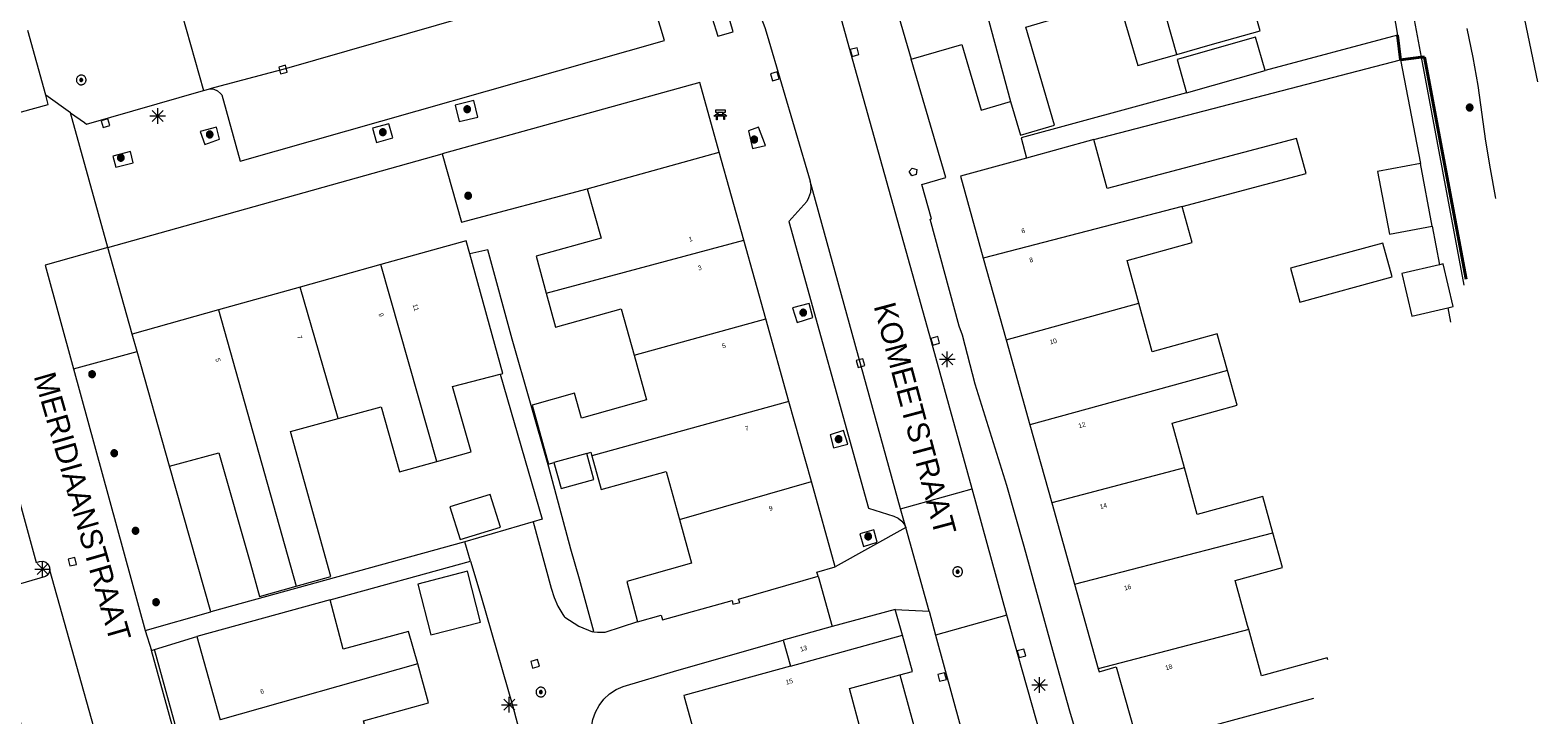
# Model space of a CAD drawing. Header units: metres. Extents: x 135779 to 137489, y 452643 to 455118.
# Tile 487 of 489: x 137377 to 137474, y 454688 to 454732. Entities that reach past the tile are written whole.
import ezdxf
from ezdxf.enums import TextEntityAlignment as Align

# ---------------------------------------------------------------- set-up
doc = ezdxf.new("R2010")
doc.units = ezdxf.units.M
doc.linetypes.add('DGN_Style_4', pattern=[89.853097, 44.898487, -22.449243, 0.056123, -22.449243])
for name, color, linetype, lineweight in [('KTop_BTD_Groenvoorziening', 62, 'Continuous', 13), ('KTop_BTD_Groenvoorziening_heesters', 62, 'Continuous', 13), ('KTop_NAR_Huisnummer (t)', 7, 'Continuous', 13), ('KTop_NAR_Huisnummer tijdelijk (t)', 7, 'Continuous', 13), ('KTop_OBW_Overig Plus', 1, 'Continuous', 13), ('KTop_ORL_Weg_Straatnaam (t)', 7, 'Continuous', 13), ('KTop_PAL_Lichtmast', 40, 'Continuous', 13), ('KTop_PND_Grondvlaksituatie van BAG-pand [tachy]', 1, 'Continuous', 13), ('KTop_PND_Pandscheiding', 40, 'Continuous', 13), ('KTop_PUT_Brandkraan of -put', 1, 'Continuous', 13), ('KTop_PUT_Inspectie- of rioolput', 15, 'Continuous', 13), ('KTop_PUT_Kolk', 15, 'Continuous', 13), ('KTop_SHD_Hek (l)', 15, 'DGN_Style_4', 40), ('KTop_STM_Bank', 40, 'Continuous', 13), ('KTop_VGO_Boom', 92, 'Continuous', 13), ('KTop_WGD_Rijbaan_Lokale weg', 251, 'Continuous', 13), ('KTop_WGD_Rijbaan_Lokale weg_verkeersdrempel', 40, 'Continuous', 13), ('KTop_WGD_Voetpad', 251, 'Continuous', 13), ('KTop_WGD_Voetpad_achterpad', 251, 'Continuous', 13)]:
    doc.layers.add(name, color=color, linetype=linetype, lineweight=lineweight)
doc.styles.add('Style-ROVU', font='ROVU.shx')
doc.styles.add('Style-ROVUCURSIEF', font='ROVUCURSIEF.shx')

# ---------------------------------------------------------------- blocks, each defined once
blk = doc.blocks.new('PAL_Lichtmast')
at = {"layer": 'KTop_PAL_Lichtmast'}
for p, q in [((-0.354, -0.354), (0.354, 0.354)), ((0.354, -0.354), (-0.354, 0.354)), ((0, -0.5), (0, 0.5)), ((-0.5, 0), (0.5, 0))]:
    blk.add_line(p, q, dxfattribs=at)
blk = doc.blocks.new('PUT_Brandkraan_of_-put')
at = {"layer": 'KTop_PUT_Brandkraan of -put'}
for p, q in [((-0.25, 0.034), (0, 0.25)), ((-0.158, -0.25), (-0.25, 0.034)), ((0, 0.25), (0.25, 0.033)), ((0.25, 0.033), (0.158, -0.25)), ((0.158, -0.25), (-0.158, -0.25))]:
    blk.add_line(p, q, dxfattribs=at)
blk = doc.blocks.new('PUT_Inspectie-_of_rioolput')
at = {"layer": 'KTop_PUT_Inspectie- of rioolput', "flags": 128}
for points in [[(0.31, 0), (0.308, 0.032), (0.303, 0.064), (0.294, 0.095), (0.283, 0.126), (0.268, 0.155), (0.25, 0.182), (0.23, 0.207), (0.207, 0.23), (0.182, 0.25), (0.154, 0.268), (0.126, 0.283), (0.095, 0.294), (0.064, 0.303), (0.032, 0.308), (0, 0.309), (-0.032, 0.308), (-0.064, 0.303), (-0.096, 0.294), (-0.126, 0.283), (-0.155, 0.268), (-0.182, 0.25), (-0.207, 0.23), (-0.23, 0.207), (-0.25, 0.182), (-0.268, 0.154), (-0.283, 0.126), (-0.294, 0.095), (-0.303, 0.064), (-0.308, 0.032), (-0.309, 0), (-0.308, -0.032), (-0.303, -0.064), (-0.294, -0.096), (-0.283, -0.126), (-0.268, -0.155), (-0.25, -0.182), (-0.23, -0.207), (-0.207, -0.23), (-0.182, -0.25), (-0.155, -0.268), (-0.126, -0.283), (-0.096, -0.294), (-0.064, -0.303), (-0.032, -0.308), (0, -0.309), (0.032, -0.308), (0.064, -0.303), (0.095, -0.294), (0.126, -0.283), (0.155, -0.268), (0.182, -0.25), (0.207, -0.23), (0.23, -0.207), (0.25, -0.182), (0.268, -0.155), (0.283, -0.126), (0.294, -0.096), (0.303, -0.064), (0.308, -0.032), (0.31, 0)], [(0.095, 0), (0.094, 0.009), (0.092, 0.019), (0.09, 0.029), (0.086, 0.038), (0.082, 0.047), (0.076, 0.055), (0.07, 0.063), (0.063, 0.07), (0.055, 0.076), (0.047, 0.082), (0.038, 0.086), (0.029, 0.09), (0.019, 0.092), (0.009, 0.094), (0, 0.094), (-0.01, 0.094), (-0.02, 0.092), (-0.029, 0.09), (-0.039, 0.086), (-0.048, 0.082), (-0.056, 0.076), (-0.064, 0.07), (-0.071, 0.063), (-0.077, 0.055), (-0.082, 0.047), (-0.087, 0.038), (-0.09, 0.029), (-0.093, 0.019), (-0.094, 0.009), (-0.095, 0), (-0.094, -0.01), (-0.093, -0.02), (-0.09, -0.029), (-0.087, -0.039), (-0.082, -0.048), (-0.077, -0.056), (-0.071, -0.064), (-0.064, -0.071), (-0.056, -0.077), (-0.047, -0.082), (-0.039, -0.087), (-0.029, -0.09), (-0.02, -0.093), (-0.01, -0.094), (0, -0.095), (0.009, -0.094), (0.019, -0.093), (0.029, -0.09), (0.038, -0.087), (0.047, -0.082), (0.055, -0.077), (0.063, -0.071), (0.07, -0.064), (0.076, -0.056), (0.082, -0.047), (0.086, -0.039), (0.09, -0.029), (0.092, -0.02), (0.094, -0.01), (0.095, 0)], [(0.035, 0), (0.034, 0.003), (0.034, 0.007), (0.033, 0.01), (0.031, 0.014), (0.03, 0.017), (0.028, 0.02), (0.026, 0.023), (0.023, 0.026), (0.02, 0.028), (0.017, 0.03), (0.014, 0.031), (0.01, 0.033), (0.007, 0.034), (0.003, 0.034), (0, 0.034), (-0.004, 0.034), (-0.007, 0.034), (-0.011, 0.033), (-0.014, 0.031), (-0.018, 0.03), (-0.021, 0.028), (-0.023, 0.026), (-0.026, 0.023), (-0.028, 0.02), (-0.03, 0.017), (-0.032, 0.014), (-0.033, 0.01), (-0.034, 0.007), (-0.035, 0.003), (-0.035, 0), (-0.035, -0.004), (-0.034, -0.007), (-0.033, -0.011), (-0.032, -0.014), (-0.03, -0.018), (-0.028, -0.021), (-0.026, -0.023), (-0.023, -0.026), (-0.021, -0.028), (-0.017, -0.03), (-0.014, -0.032), (-0.011, -0.033), (-0.007, -0.034), (-0.004, -0.035), (0, -0.035), (0.003, -0.035), (0.007, -0.034), (0.01, -0.033), (0.014, -0.032), (0.017, -0.03), (0.02, -0.028), (0.023, -0.026), (0.026, -0.023), (0.028, -0.021), (0.03, -0.017), (0.031, -0.014), (0.033, -0.011), (0.034, -0.007), (0.034, -0.004), (0.035, 0)], [(0.01, 0.02), (0.007, 0.02), (0.005, 0.021), (0.003, 0.022), (0.001, 0.022), (-0.001, 0.022), (-0.004, 0.022), (-0.006, 0.021), (-0.008, 0.02), (-0.01, 0.019), (-0.012, 0.018), (-0.014, 0.017), (-0.016, 0.015), (-0.017, 0.013), (-0.019, 0.012), (-0.02, 0.009), (-0.021, 0.007), (-0.022, 0.005), (-0.022, 0.003), (-0.022, 0.001), (-0.022, -0.001), (-0.022, -0.004), (-0.022, -0.006), (-0.021, -0.008), (-0.02, -0.01), (-0.019, -0.012), (-0.017, -0.014), (-0.016, -0.016), (-0.014, -0.017), (-0.012, -0.019), (-0.01, -0.02), (-0.008, -0.021), (-0.006, -0.022), (-0.003, -0.022), (-0.001, -0.022), (0.001, -0.022), (0.003, -0.022), (0.005, -0.022), (0.008, -0.021), (0.01, -0.02), (0.012, -0.019), (0.014, -0.017), (0.015, -0.016), (0.017, -0.014), (0.018, -0.012), (0.02, -0.01), (0.02, -0.008), (0.021, -0.006), (0.022, -0.003), (0.022, -0.001), (0.022, 0.001), (0.022, 0.003), (0.021, 0.005), (0.02, 0.008), (0.019, 0.01), (0.018, 0.012), (0.017, 0.014), (0.015, 0.015), (0.013, 0.017), (0.012, 0.018), (0.01, 0.02)]]:
    blk.add_lwpolyline(points, dxfattribs=at)
blk = doc.blocks.new('PUT_Kolk')
at = {"layer": 'KTop_PUT_Kolk', "flags": 128}
blk.add_lwpolyline([(0.225, -0.225), (0.225, 0.225), (-0.225, 0.225), (-0.225, -0.225), (0.225, -0.225)], dxfattribs=at)
blk = doc.blocks.new('STM_Bank')
at = {"layer": 'KTop_STM_Bank'}
for p, q in [((-0.416, -0.089), (-0.298, 0.019)), ((-0.298, 0.314), (0.298, 0.314)), ((-0.298, 0.143), (-0.298, 0.314)), ((-0.2, 0.143), (-0.298, 0.143)), ((-0.298, 0.019), (-0.2, 0.019)), ((-0.2, 0.019), (-0.2, 0.143)), ((0.157, 0.143), (-0.154, 0.143)), ((-0.154, 0.143), (-0.154, 0.019)), ((-0.154, 0.019), (0.157, 0.019)), ((0.157, 0.019), (0.157, 0.143)), ((0.298, 0.143), (0.203, 0.143)), ((0.203, 0.143), (0.203, 0.019)), ((0.203, 0.019), (0.298, 0.019)), ((0.298, 0.314), (0.298, 0.143)), ((0.298, 0.019), (0.416, -0.089)), ((-0.259, -0.089), (-0.416, -0.089)), ((-0.259, -0.315), (-0.259, -0.089)), ((-0.213, -0.315), (-0.259, -0.315)), ((0.216, -0.089), (-0.213, -0.089)), ((-0.213, -0.089), (-0.213, -0.315)), ((0.216, -0.305), (0.216, -0.089)), ((0.259, -0.305), (0.216, -0.305)), ((0.416, -0.089), (0.259, -0.089)), ((0.259, -0.089), (0.259, -0.305))]:
    blk.add_line(p, q, dxfattribs=at)
blk = doc.blocks.new('VGO_Boom')
at = {"layer": 'KTop_VGO_Boom', "flags": 128}
for points in [[(0.215, 0), (0.214, 0.022), (0.21, 0.045), (0.204, 0.066), (0.196, 0.087), (0.186, 0.108), (0.174, 0.126), (0.16, 0.144), (0.144, 0.16), (0.126, 0.174), (0.107, 0.186), (0.087, 0.196), (0.066, 0.204), (0.045, 0.21), (0.022, 0.214), (-0.001, 0.215), (-0.023, 0.214), (-0.045, 0.21), (-0.067, 0.204), (-0.088, 0.196), (-0.108, 0.186), (-0.127, 0.174), (-0.144, 0.16), (-0.16, 0.144), (-0.174, 0.126), (-0.187, 0.107), (-0.197, 0.087), (-0.205, 0.066), (-0.211, 0.045), (-0.214, 0.022), (-0.215, -0.001), (-0.214, -0.023), (-0.211, -0.045), (-0.205, -0.067), (-0.197, -0.088), (-0.187, -0.108), (-0.174, -0.127), (-0.16, -0.144), (-0.144, -0.16), (-0.127, -0.174), (-0.108, -0.187), (-0.088, -0.197), (-0.067, -0.205), (-0.045, -0.211), (-0.023, -0.214), (0, -0.215), (0.022, -0.214), (0.045, -0.211), (0.066, -0.205), (0.087, -0.197), (0.108, -0.187), (0.126, -0.174), (0.144, -0.16), (0.16, -0.144), (0.174, -0.127), (0.186, -0.108), (0.196, -0.088), (0.204, -0.067), (0.21, -0.045), (0.214, -0.023), (0.215, -0.001)], [(0.155, 0), (0.154, 0.016), (0.152, 0.032), (0.147, 0.048), (0.142, 0.063), (0.134, 0.078), (0.125, 0.091), (0.115, 0.104), (0.104, 0.115), (0.091, 0.125), (0.077, 0.134), (0.063, 0.142), (0.048, 0.147), (0.032, 0.152), (0.016, 0.154), (-0.001, 0.155), (-0.017, 0.154), (-0.033, 0.152), (-0.048, 0.147), (-0.064, 0.142), (-0.078, 0.134), (-0.092, 0.125), (-0.104, 0.115), (-0.116, 0.104), (-0.126, 0.091), (-0.135, 0.077), (-0.142, 0.063), (-0.148, 0.048), (-0.152, 0.032), (-0.155, 0.016), (-0.155, -0.001), (-0.155, -0.017), (-0.152, -0.033), (-0.148, -0.048), (-0.142, -0.064), (-0.135, -0.078), (-0.126, -0.092), (-0.116, -0.104), (-0.104, -0.116), (-0.092, -0.126), (-0.078, -0.135), (-0.064, -0.142), (-0.048, -0.148), (-0.033, -0.152), (-0.017, -0.155), (0, -0.155), (0.016, -0.155), (0.032, -0.152), (0.048, -0.148), (0.063, -0.142), (0.078, -0.135), (0.091, -0.126), (0.104, -0.116), (0.115, -0.104), (0.125, -0.092), (0.134, -0.078), (0.142, -0.064), (0.147, -0.048), (0.152, -0.033), (0.154, -0.017), (0.155, -0.001)], [(0.095, 0), (0.094, 0.01), (0.093, 0.02), (0.09, 0.029), (0.087, 0.039), (0.082, 0.048), (0.077, 0.056), (0.071, 0.064), (0.064, 0.071), (0.056, 0.077), (0.047, 0.082), (0.039, 0.087), (0.029, 0.09), (0.02, 0.093), (0.01, 0.094), (-0.001, 0.095), (-0.01, 0.094), (-0.02, 0.093), (-0.03, 0.09), (-0.039, 0.087), (-0.048, 0.082), (-0.056, 0.077), (-0.064, 0.071), (-0.071, 0.064), (-0.077, 0.056), (-0.083, 0.047), (-0.087, 0.039), (-0.091, 0.029), (-0.093, 0.02), (-0.095, 0.01), (-0.095, -0.001), (-0.095, -0.01), (-0.093, -0.02), (-0.091, -0.03), (-0.087, -0.039), (-0.083, -0.048), (-0.077, -0.056), (-0.071, -0.064), (-0.064, -0.071), (-0.056, -0.077), (-0.048, -0.083), (-0.039, -0.087), (-0.03, -0.091), (-0.02, -0.093), (-0.01, -0.095), (0, -0.095), (0.01, -0.095), (0.02, -0.093), (0.029, -0.091), (0.039, -0.087), (0.048, -0.083), (0.056, -0.077), (0.064, -0.071), (0.071, -0.064), (0.077, -0.056), (0.082, -0.048), (0.087, -0.039), (0.09, -0.03), (0.093, -0.02), (0.094, -0.01), (0.095, -0.001)], [(0.035, 0), (0.035, 0.004), (0.034, 0.007), (0.033, 0.011), (0.032, 0.014), (0.03, 0.018), (0.028, 0.021), (0.026, 0.023), (0.023, 0.026), (0.021, 0.028), (0.017, 0.03), (0.014, 0.032), (0.011, 0.033), (0.007, 0.034), (0.004, 0.035), (-0.001, 0.035), (-0.004, 0.035), (-0.008, 0.034), (-0.011, 0.033), (-0.015, 0.032), (-0.018, 0.03), (-0.021, 0.028), (-0.024, 0.026), (-0.027, 0.023), (-0.029, 0.021), (-0.031, 0.017), (-0.032, 0.014), (-0.034, 0.011), (-0.035, 0.007), (-0.035, 0.004), (-0.035, -0.001), (-0.035, -0.004), (-0.035, -0.008), (-0.034, -0.011), (-0.032, -0.015), (-0.031, -0.018), (-0.029, -0.021), (-0.027, -0.024), (-0.024, -0.027), (-0.021, -0.029), (-0.018, -0.031), (-0.015, -0.032), (-0.011, -0.034), (-0.008, -0.035), (-0.004, -0.035), (0, -0.035), (0.004, -0.035), (0.007, -0.035), (0.011, -0.034), (0.014, -0.032), (0.018, -0.031), (0.021, -0.029), (0.023, -0.027), (0.026, -0.024), (0.028, -0.021), (0.03, -0.018), (0.032, -0.015), (0.033, -0.011), (0.034, -0.008), (0.035, -0.004), (0.035, 0)]]:
    blk.add_lwpolyline(points, dxfattribs=at)

msp = doc.modelspace()

# ---------------------------------------------------------------- linework, layer by layer
at = {"layer": 'KTop_BTD_Groenvoorziening', "flags": 128}
for points in [[(137473.629, 454728.645), (137472.361, 454734.697), (137472.097, 454736.128), (137471.809, 454737.534), (137471.431, 454738.961), (137471.163, 454739.738), (137470.829, 454740.49), (137470.519, 454741.203), (137470.283, 454741.943), (137470.261, 454742.031), (137470.15, 454742.57), (137470.084, 454743.116), (137469.991, 454744.211), (137469.881, 454746.211), (137469.696, 454747.985), (137469.579, 454748.87), (137469.441, 454749.751), (137469.142, 454751.293), (137468.781, 454752.821), (137468.691, 454753.129), (137468.496, 454753.661), (137468.441, 454753.9), (137468.357, 454754.843), (137467.59, 454758.565)], [(137469.094, 454732.073), (137469.481, 454730.201), (137469.789, 454728.427), (137470.281, 454724.858), (137470.571, 454723.081), (137470.897, 454721.316), (137470.922, 454721.195)], [(137469.045, 454716.03), (137466.388, 454730.222), (137466.168, 454730.225)], [(137383.782, 454712.518), (137382.221, 454718.06)], [(137380.031, 454710.299), (137384.097, 454711.401)], [(137388.815, 454694.752), (137386.16, 454704.07)]]:
    msp.add_lwpolyline(points, dxfattribs=at)
at = {"layer": 'KTop_BTD_Groenvoorziening_heesters', "flags": 128}
msp.add_lwpolyline([(137403.602, 454724.037), (137404.834, 454719.667), (137412.86, 454721.813)], dxfattribs=at)
at = {"layer": 'KTop_OBW_Overig Plus', "flags": 128}
msp.add_lwpolyline([(137406.659, 454702.267), (137404.092, 454701.458), (137404.75, 454699.369), (137407.317, 454700.178), (137406.659, 454702.267)], dxfattribs=at)
at = {"layer": 'KTop_PND_Grondvlaksituatie van BAG-pand [tachy]', "flags": 128}
for points in [[(137431.07, 454738.65), (137433.579, 454730.094)], [(137450.556, 454730.402), (137452.68, 454731.01), (137455.87, 454731.923), (137454.738, 454736.01), (137454.69, 454736.182)], [(137443.868, 454733.016), (137446.829, 454733.875), (137448.063, 454729.688), (137450.556, 454730.402)], [(137439.922, 454727.393), (137440.551, 454725.244), (137442.739, 454725.883), (137440.907, 454732.157), (137443.868, 454733.016)], [(137433.579, 454730.094), (137436.813, 454731.032), (137438.047, 454726.844), (137439.922, 454727.393)], [(137456.193, 454729.38), (137455.583, 454731.508), (137450.568, 454730.072), (137451.178, 454727.944)], [(137451.178, 454727.944), (137456.193, 454729.38)], [(137450.892, 454720.688), (137458.817, 454722.784), (137458.195, 454725.026), (137446.11, 454721.83), (137445.25, 454724.97)], [(137412.86, 454721.813), (137421.29, 454724.16)], [(137422.869, 454718.521), (137421.29, 454724.16)], [(137445.25, 454724.97), (137440.938, 454723.778)], [(137440.938, 454723.778), (137436.718, 454722.612), (137438.179, 454717.384)], [(137466.118, 454723.435), (137463.387, 454722.917), (137464.148, 454718.908), (137466.879, 454719.426)], [(137466.879, 454719.426), (137466.118, 454723.435)], [(137412.86, 454721.813), (137413.75, 454718.657), (137409.594, 454717.5), (137410.246, 454715.139)], [(137448.126, 454714.493), (137447.375, 454717.219), (137451.532, 454718.375), (137450.892, 454720.688)], [(137405.363, 454717.643), (137405.13, 454718.49), (137399.683, 454716.966)], [(137424.276, 454713.496), (137422.869, 454718.521)], [(137464.319, 454716.175), (137463.727, 454718.343), (137457.814, 454716.725), (137458.407, 454714.558), (137464.319, 454716.175)], [(137407.306, 454709.956), (137407.47, 454710), (137405.363, 454717.643)], [(137438.179, 454717.384), (137439.64, 454712.16)], [(137399.683, 454716.966), (137394.521, 454715.522)], [(137467.348, 454716.957), (137464.937, 454716.396), (137465.573, 454713.665), (137467.871, 454714.201)], [(137467.871, 454714.201), (137468.221, 454714.282), (137467.585, 454717.013), (137467.348, 454716.957)], [(137394.521, 454715.522), (137389.301, 454714.062)], [(137410.246, 454715.139), (137410.844, 454712.969), (137415.032, 454714.125), (137415.858, 454711.17)], [(137453.791, 454710.191), (137453.141, 454712.532), (137448.985, 454711.375), (137448.126, 454714.493)], [(137389.301, 454714.062), (137383.782, 454712.518)], [(137425.755, 454708.215), (137424.276, 454713.496)], [(137384.097, 454711.401), (137383.782, 454712.518)], [(137439.64, 454712.16), (137441.161, 454706.719)], [(137386.16, 454704.07), (137384.097, 454711.401)], [(137415.858, 454711.17), (137416.657, 454708.313), (137412.49, 454707.15), (137412.052, 454708.73), (137409.337, 454707.976), (137410.383, 454704.204), (137410.74, 454704.303)], [(137403.244, 454704.369), (137405.45, 454704.98), (137404.26, 454709.17), (137407.306, 454709.956)], [(137451.033, 454703.973), (137450.25, 454706.813), (137454.407, 454707.969), (137453.791, 454710.191)], [(137396.942, 454707.116), (137399.704, 454707.875), (137400.86, 454703.71), (137403.244, 454704.369)], [(137427.193, 454703.083), (137425.755, 454708.215)], [(137394.264, 454696.403), (137396.485, 454697.013), (137393.907, 454706.282), (137396.942, 454707.116)], [(137441.161, 454706.719), (137442.556, 454701.728)], [(137386.16, 454704.07), (137389.32, 454704.93), (137391.333, 454697.831), (137391.917, 454695.737), (137394.264, 454696.403)], [(137410.74, 454704.303), (137411.203, 454702.634), (137413.296, 454703.215), (137412.833, 454704.883)], [(137412.833, 454704.883), (137413.098, 454704.957), (137413.16, 454704.735)], [(137413.16, 454704.735), (137413.76, 454702.57), (137417.91, 454703.72), (137418.763, 454700.657)], [(137456.687, 454699.804), (137456.047, 454702.125), (137451.86, 454700.969), (137451.033, 454703.973)], [(137428.72, 454697.63), (137427.193, 454703.083)], [(137442.556, 454701.728), (137444.012, 454696.516)], [(137418.763, 454700.657), (137419.54, 454697.87), (137415.4, 454696.69), (137416.07, 454694.11)], [(137455.15, 454693.619), (137455.079, 454693.875), (137454.281, 454696.761), (137457.297, 454697.594), (137456.687, 454699.804)], [(137405.204, 454697.35), (137402.035, 454696.529), (137402.879, 454693.272), (137406.048, 454694.093), (137405.204, 454697.35)], [(137427.623, 454697.04), (137427.55, 454697.3), (137428.72, 454697.63)], [(137416.07, 454694.11), (137417.6, 454694.535), (137417.681, 454694.243), (137422.123, 454695.474), (137422.174, 454695.24), (137422.627, 454695.352), (137422.546, 454695.571), (137427.623, 454697.04)], [(137444.012, 454696.516), (137445.525, 454691.108)], [(137396.43, 454695.53), (137387.92, 454693.182)], [(137402.03, 454691.43), (137401.45, 454693.5), (137397.26, 454692.37), (137396.43, 454695.53)], [(137432.56, 454694.901), (137428.524, 454693.822)], [(137433.013, 454693.27), (137432.56, 454694.901)], [(137428.524, 454693.822), (137425.391, 454692.931)], [(137432.849, 454690.72), (137433.66, 454690.94), (137433.013, 454693.27)], [(137460.195, 454691.676), (137460.157, 454691.813), (137455.969, 454690.657), (137455.15, 454693.619)], [(137387.92, 454693.182), (137389.407, 454687.843)], [(137425.391, 454692.931), (137425.858, 454691.285)], [(137399.322, 454685.005), (137398.556, 454687.782), (137402.73, 454688.93), (137402.03, 454691.43)], [(137425.858, 454691.285), (137419.032, 454689.408), (137419.061, 454689.306), (137419.959, 454686.089)], [(137430.424, 454686.914), (137429.625, 454689.844), (137432.849, 454690.72)], [(137445.525, 454691.108), (137445.58, 454690.91), (137446.68, 454691.23), (137448.096, 454686.192)]]:
    msp.add_lwpolyline(points, dxfattribs=at)
at = {"layer": 'KTop_PND_Pandscheiding', "flags": 128}
for points in [[(137450.556, 454730.402), (137446.98, 454743.064)], [(137436.486, 454740.153), (137439.922, 454727.393)], [(137450.892, 454720.688), (137438.179, 454717.384)], [(137410.246, 454715.139), (137422.869, 454718.521)], [(137403.244, 454704.369), (137399.683, 454716.966)], [(137396.942, 454707.116), (137394.521, 454715.522)], [(137439.64, 454712.16), (137448.126, 454714.493)], [(137389.301, 454714.062), (137394.264, 454696.403)], [(137415.858, 454711.17), (137424.276, 454713.496)], [(137453.791, 454710.191), (137441.161, 454706.719)], [(137425.755, 454708.215), (137413.16, 454704.735)], [(137412.833, 454704.883), (137410.74, 454704.303)], [(137451.033, 454703.973), (137442.556, 454701.728)], [(137418.763, 454700.657), (137427.193, 454703.083)], [(137444.012, 454696.516), (137456.687, 454699.804)], [(137425.858, 454691.285), (137433.013, 454693.27)], [(137455.15, 454693.619), (137445.525, 454691.108)], [(137402.03, 454691.43), (137389.407, 454687.843)], [(137459.298, 454689.207), (137448.096, 454686.192)]]:
    msp.add_lwpolyline(points, dxfattribs=at)
at = {"layer": 'KTop_SHD_Hek (l)', "flags": 128}
for points in [[(137464.656, 454731.629), (137464.859, 454730.066)], [(137464.859, 454730.066), (137466.168, 454730.225)], [(137466.168, 454730.225), (137466.388, 454730.222), (137469.045, 454716.03)]]:
    msp.add_lwpolyline(points, dxfattribs=at)
at = {"layer": 'KTop_WGD_Rijbaan_Lokale weg', "flags": 128}
for points in [[(137437.468, 454702.61), (137434.874, 454712.02), (137429.713, 454730.492), (137427.161, 454739.756), (137427.157, 454739.771), (137427.313, 454740.354), (137427.544, 454740.911), (137427.847, 454741.432), (137428.217, 454741.909)], [(137416.981, 454736.223), (137417.673, 454736.341), (137418.374, 454736.38), (137419.075, 454736.339), (137419.766, 454736.218), (137420.44, 454736.02), (137421.086, 454735.746), (137421.697, 454735.401), (137422.265, 454734.988), (137422.783, 454734.514), (137423.243, 454733.984), (137423.639, 454733.404), (137423.968, 454732.784), (137424.223, 454732.13), (137424.363, 454731.634), (137427.124, 454722.309)], [(137386.667, 454733.996), (137388.335, 454728.093)], [(137407.06, 454733.365), (137393.635, 454729.499), (137388.743, 454728.21)], [(137388.335, 454728.093), (137388.743, 454728.21)], [(137370.256, 454724.963), (137378.415, 454727.206), (137378.251, 454727.801)], [(137379.843, 454726.677), (137378.251, 454727.801)], [(137382.221, 454718.06), (137379.843, 454726.677)], [(137370.256, 454724.963), (137377.638, 454697.909), (137377.864, 454697.975), (137378.066, 454697.991), (137378.259, 454697.928), (137378.412, 454697.796), (137378.504, 454697.615), (137378.519, 454697.413)], [(137432.9, 454701.348), (137427.124, 454722.309)], [(137382.221, 454718.06), (137378.217, 454716.927), (137380.031, 454710.299)], [(137380.031, 454710.299), (137384.613, 454693.561)], [(137432.9, 454701.348), (137437.468, 454702.61)], [(137409.416, 454700.506), (137405.05, 454699.221)], [(137409.416, 454700.506), (137410.568, 454696.274), (137410.744, 454695.677), (137410.995, 454695.107), (137411.317, 454694.574), (137411.401, 454694.457), (137411.443, 454694.414), (137411.442, 454694.42), (137412.325, 454693.827), (137413.209, 454693.474)], [(137405.413, 454697.994), (137405.05, 454699.221)], [(137382.788, 454681.133), (137383.046, 454681.204), (137378.519, 454697.413)], [(137405.413, 454697.994), (137406.07, 454695.795), (137408.11, 454688.705), (137412.496, 454672.121), (137407.683, 454663.618), (137405.409, 454659.542), (137404.706, 454659.94)], [(137427.623, 454697.04), (137428.524, 454693.822)], [(137439.69, 454694.549), (137435.133, 454693.25)], [(137437.29, 454648.366), (137441.215, 454655.321), (137447.551, 454666.485), (137445.724, 454673.18), (137440.384, 454692.03), (137439.69, 454694.549)], [(137384.613, 454693.561), (137385.014, 454692.285)], [(137416.07, 454694.11), (137413.993, 454693.438), (137413.59, 454693.429), (137413.526, 454693.432), (137413.299, 454693.462), (137413.209, 454693.474)], [(137435.133, 454693.25), (137439.426, 454677.521)], [(137385.004, 454669.793), (137389.125, 454677.416), (137385.014, 454692.285)], [(137406.853, 454654.75), (137417.06, 454672.758), (137414.399, 454682.49), (137413.524, 454685.758), (137413.495, 454686.338), (137413.219, 454686.267), (137413.192, 454686.378), (137413.122, 454686.871), (137413.132, 454687.369), (137413.222, 454687.86), (137413.389, 454688.329), (137413.628, 454688.767), (137413.935, 454689.16), (137414.3, 454689.499), (137414.714, 454689.775), (137415.168, 454689.982), (137418.588, 454690.997), (137425.391, 454692.931)]]:
    msp.add_lwpolyline(points, dxfattribs=at)
at = {"layer": 'KTop_WGD_Rijbaan_Lokale weg_verkeersdrempel', "flags": 128}
for points in [[(137378.251, 454727.801), (137377.112, 454731.944)], [(137379.843, 454726.677), (137380.735, 454726.047), (137380.852, 454725.954), (137388.335, 454728.093)], [(137439.69, 454694.549), (137437.468, 454702.61)], [(137433.232, 454700.145), (137432.9, 454701.348)], [(137434.714, 454694.785), (137433.232, 454700.145)], [(137434.714, 454694.785), (137435.133, 454693.25)]]:
    msp.add_lwpolyline(points, dxfattribs=at)
at = {"layer": 'KTop_WGD_Voetpad', "flags": 128}
for points in [[(137462.482, 454751.265), (137463.668, 454744.84), (137464.988, 454737.735), (137464.759, 454737.672), (137465.656, 454732.951), (137466.168, 454730.225)], [(137463.57, 454738.013), (137463.684, 454737.374), (137464.656, 454731.629)], [(137388.743, 454728.21), (137388.999, 454728.185), (137389.234, 454728.084), (137389.427, 454727.915), (137389.502, 454727.81), (137390.689, 454723.586), (137417.796, 454731.291), (137416.635, 454735.208), (137416.594, 454735.473), (137416.632, 454735.739), (137416.746, 454735.983), (137416.926, 454736.182), (137416.981, 454736.223)], [(137422.191, 454731.847), (137421.85, 454733.027), (137420.861, 454732.714), (137421.224, 454731.568), (137422.191, 454731.847)], [(137464.859, 454730.066), (137464.656, 454731.629)], [(137452.014, 454672.253), (137448.526, 454671.349), (137445.615, 454682.068), (137443.717, 454688.405), (137442.626, 454692.279), (137440.803, 454698.926), (137439.687, 454702.841), (137437.673, 454709.325), (137436.857, 454712.439), (137436.638, 454713.034), (137434.777, 454719.86), (137434.881, 454719.89), (137434.247, 454722.096), (137435.794, 454722.54), (137433.579, 454730.094)], [(137464.859, 454730.066), (137466.118, 454723.435)], [(137466.168, 454730.225), (137468.908, 454715.654)], [(137421.29, 454724.16), (137420.057, 454728.616), (137403.602, 454724.037)], [(137405.878, 454726.387), (137405.626, 454727.462), (137404.423, 454727.161), (137404.686, 454726.108), (137405.878, 454726.387)], [(137388.415, 454724.642), (137389.37, 454724.98), (137389.163, 454725.754), (137388.12, 454725.475), (137388.415, 454724.642)], [(137400.449, 454725.07), (137400.191, 454725.966), (137399.142, 454725.678), (137399.392, 454724.766), (137400.449, 454725.07)], [(137423.426, 454724.397), (137424.251, 454724.583), (137423.81, 454725.759), (137423.173, 454725.52), (137423.426, 454724.397)], [(137383.84, 454723.474), (137383.666, 454724.187), (137382.548, 454723.887), (137382.731, 454723.203), (137383.84, 454723.474)], [(137382.221, 454718.06), (137403.602, 454724.037)], [(137427.124, 454722.309), (137427.167, 454721.943), (137427.13, 454721.576), (137427.014, 454721.226), (137426.895, 454721.007), (137425.759, 454719.714), (137430.848, 454701.382), (137432.468, 454700.868), (137432.748, 454700.739), (137432.986, 454700.543), (137433.166, 454700.292), (137433.232, 454700.145)], [(137466.879, 454719.426), (137467.348, 454716.957)], [(137426.279, 454713.254), (137427.297, 454713.572), (137427.061, 454714.471), (137425.987, 454714.189), (137426.279, 454713.254)], [(137467.871, 454714.201), (137468.046, 454713.28)], [(137428.616, 454705.246), (137429.519, 454705.479), (137429.253, 454706.345), (137428.391, 454706.078), (137428.616, 454705.246)], [(137433.232, 454700.145), (137428.72, 454697.63)], [(137430.535, 454698.941), (137431.409, 454699.208), (137431.178, 454700.004), (137430.289, 454699.746), (137430.535, 454698.941)], [(137378.519, 454697.413), (137378.455, 454697.22), (137378.323, 454697.067), (137378.249, 454697.019), (137374.361, 454695.89), (137378.719, 454680.016), (137382.788, 454681.133)], [(137432.56, 454694.901), (137434.714, 454694.785)], [(137385.014, 454692.285), (137385.206, 454692.341)], [(137393.87, 454671.85), (137391.145, 454671.129), (137388.772, 454679.669), (137388.409, 454680.752), (137385.206, 454692.341)], [(137432.849, 454690.72), (137434.438, 454684.895)]]:
    msp.add_lwpolyline(points, dxfattribs=at)
at = {"layer": 'KTop_WGD_Voetpad_achterpad', "flags": 128}
for points in [[(137464.656, 454731.629), (137456.193, 454729.38)], [(137445.25, 454724.97), (137464.859, 454730.066)], [(137451.178, 454727.944), (137440.597, 454725.068), (137440.938, 454723.778)], [(137413.209, 454693.474), (137413.29, 454693.493), (137412.38, 454696.85), (137411.814, 454698.763), (137410.411, 454703.999), (137408.066, 454712.203), (137406.507, 454717.901), (137405.363, 454717.643)], [(137407.306, 454709.956), (137409.993, 454700.676), (137409.416, 454700.506)], [(137405.05, 454699.221), (137388.815, 454694.752)], [(137396.43, 454695.53), (137405.413, 454697.994)], [(137384.613, 454693.561), (137388.815, 454694.752)], [(137385.206, 454692.341), (137387.92, 454693.182)]]:
    msp.add_lwpolyline(points, dxfattribs=at)

# ---------------------------------------------------------------- block references
at = {"layer": 'KTop_PAL_Lichtmast'}
for p in [(137385.411, 454726.47), (137435.881, 454710.91), (137378.051, 454697.49), (137441.781, 454690.08), (137407.881, 454688.81)]:
    msp.add_blockref('PAL_Lichtmast', p, dxfattribs=at)
at = {"layer": 'KTop_PUT_Brandkraan of -put', "rotation": 302.3390801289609}
msp.add_blockref('PUT_Brandkraan_of_-put', (137433.731, 454722.911), dxfattribs=at)
at = {"layer": 'KTop_PUT_Inspectie- of rioolput'}
for p, rotation in [((137380.523, 454728.774), 234.7767554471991), ((137436.542, 454697.32), 15.41077254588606), ((137409.901, 454689.621), 196.0520719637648)]:
    msp.add_blockref('PUT_Inspectie-_of_rioolput', p, dxfattribs=dict(at, rotation=rotation))
at = {"layer": 'KTop_PUT_Kolk'}
for p, rotation in [((137429.955, 454730.558), 195.6101423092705), ((137393.421, 454729.438), 104.7614331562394), ((137424.858, 454729.004), 16.4932730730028), ((137382.078, 454726.008), 105.9524745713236), ((137435.115, 454712.088), 195.6101423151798), ((137430.333, 454710.666), 195.4060415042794), ((137379.955, 454697.957), 193.2625271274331), ((137440.625, 454692.098), 195.4032092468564), ((137409.532, 454691.432), 196.0520719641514), ((137435.548, 454690.584), 15.26621429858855)]:
    msp.add_blockref('PUT_Kolk', p, dxfattribs=dict(at, rotation=rotation))
at = {"layer": 'KTop_STM_Bank'}
msp.add_blockref('STM_Bank', (137421.378, 454726.544), dxfattribs=at)
at = {"layer": 'KTop_VGO_Boom'}
for p in [(137405.195, 454726.899), (137469.272, 454727.006), (137388.735, 454725.289), (137399.8, 454725.431), (137423.545, 454724.959), (137383.055, 454723.799), (137405.255, 454721.369), (137426.675, 454713.889), (137381.215, 454709.949), (137428.935, 454705.799), (137382.635, 454704.899), (137383.995, 454699.939), (137430.825, 454699.579), (137385.305, 454695.369)]:
    msp.add_blockref('VGO_Boom', p, dxfattribs=at)

# ---------------------------------------------------------------- texts
at = {"layer": 'KTop_NAR_Huisnummer (t)', "style": 'Style-ROVU'}
for s, rotation, p in [('1', 16.3, (137419.584, 454718.628)), ('3', 16.3, (137420.167, 454716.788)), ('5', 16.3, (137421.711, 454711.803)), ('7', 16.3, (137423.18, 454706.519)), ('9', 16.3, (137424.708, 454701.413)), ('13', 15.8, (137426.919, 454692.471)), ('15', 15.8, (137426.001, 454690.358))]:
    msp.add_text(s, height=0.3, rotation=rotation, dxfattribs=at).set_placement(p, align=Align.MIDDLE_RIGHT)
at = {"layer": 'KTop_NAR_Huisnummer tijdelijk (t)', "style": 'Style-ROVUCURSIEF'}
for s, rotation, p in [('6', 15.4, (137440.621, 454719.091)), ('8', 15.4, (137441.133, 454717.23)), ('11', 285.7, (137401.848, 454714.443)), ('9', 285.7, (137399.665, 454713.856)), ('7', 285.7, (137394.457, 454712.429)), ('10', 15.4, (137442.43, 454711.993)), ('5', 285.7, (137389.237, 454710.969)), ('12', 15.4, (137444.265, 454706.637)), ('14', 15.4, (137445.634, 454701.467)), ('16', 15.4, (137447.185, 454696.257)), ('18', 15.4, (137449.815, 454691.157)), ('6', 15.8, (137391.972, 454689.636))]:
    msp.add_text(s, height=0.3, rotation=rotation, dxfattribs=at).set_placement(p, align=Align.MIDDLE_LEFT)
at = {"layer": 'KTop_ORL_Weg_Straatnaam (t)', "style": 'Style-ROVU'}
for s, rotation, p in [('KOMEETSTRAAT', 285.00891, (137431.165, 454714.312)), ('MERIDIAANSTRAAT', 286.02411, (137377.473, 454709.832))]:
    msp.add_text(s, height=1.4, rotation=rotation, dxfattribs=at).set_placement(p)

doc.saveas('drawing.dxf')
